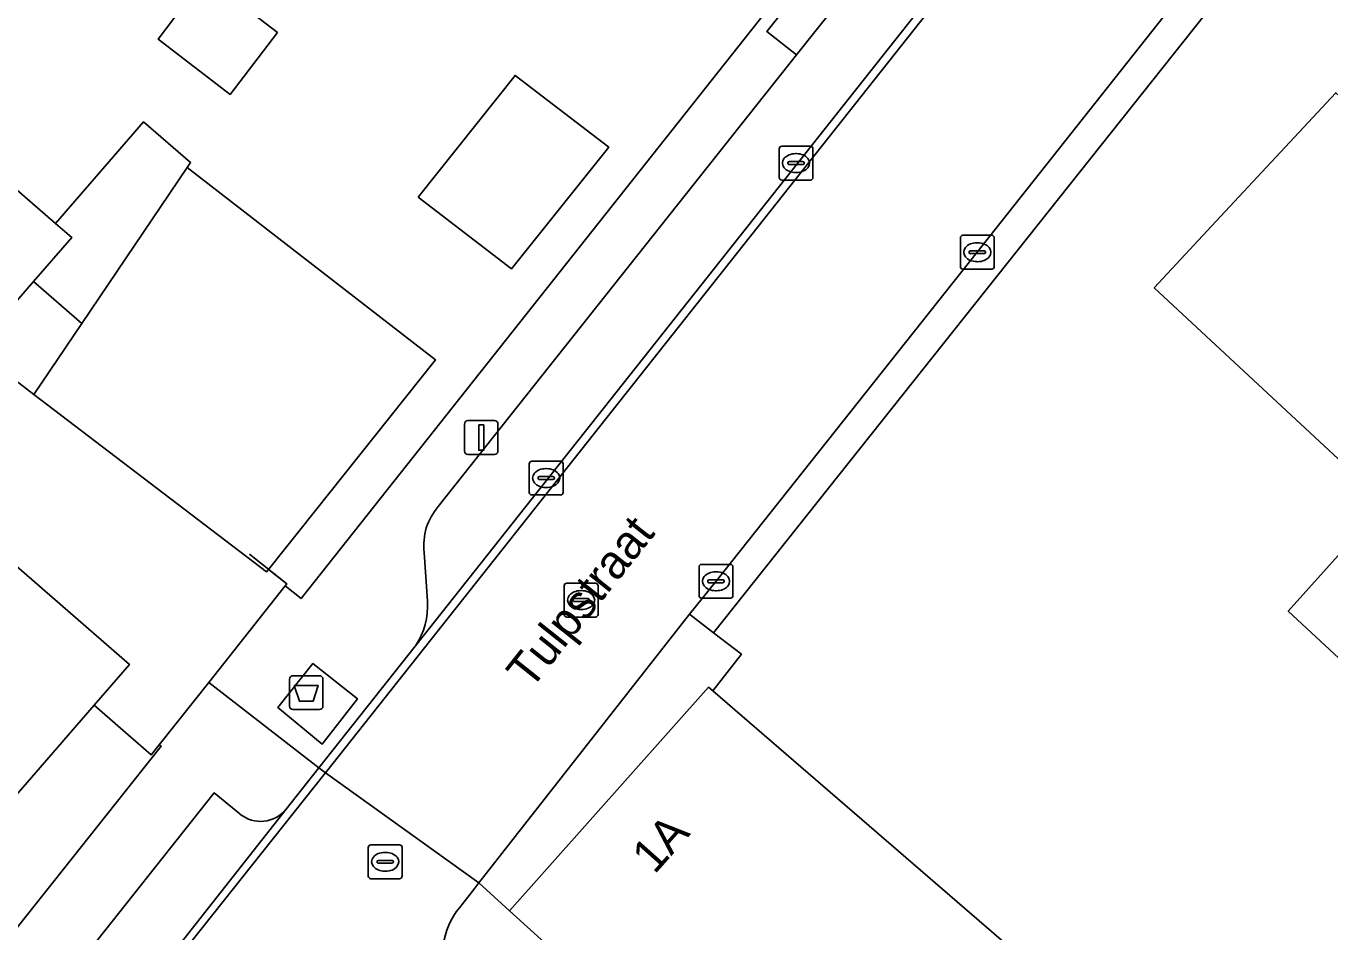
# Model space of a CAD drawing. Extents: x 161881 to 162523, y 381678 to 382381.
# Drawn here: x 162076.97 to 162115.53, y 382137.32 to 382164.11 of the extents above; entities that cross this region are included whole.
import ezdxf

# ---------------------------------------------------------------- set-up
doc = ezdxf.new("R2010")
doc.units = 0
for name, color, linetype in [('IMGEO_Afval_apart_plaats', 7, 'Continuous'), ('IMGEO_Erf', 7, 'Continuous'), ('IMGEO_Kolk', 7, 'Continuous'), ('IMGEO_Lichtmast', 7, 'Continuous'), ('IMGEO_Muur', 7, 'Continuous'), ('IMGEO_Openbare_ruimte_label', 7, 'Continuous'), ('IMGEO_Pand', 7, 'Continuous'), ('IMGEO_Pand_nummerreeks', 7, 'Continuous'), ('IMGEO_Parkeervlak_open', 7, 'Continuous'), ('IMGEO_Rijbaan_lokaal_open', 7, 'Continuous'), ('IMGEO_Rioolput', 7, 'Continuous'), ('IMGEO_Voetpad_gesloten', 7, 'Continuous'), ('IMGEO_Voetpad_open', 7, 'Continuous')]:
    doc.layers.add(name, color=color, linetype=linetype)

msp = doc.modelspace()

# ---------------------------------------------------------------- linework, layer by layer
at = {"layer": 'IMGEO_Afval_apart_plaats'}
for p, q in [((162084.758, 382144), (162084.758, 382144.8)), ((162084.758, 382144.8), (162084.758, 382144)), ((162084.858, 382144.9), (162085.648, 382144.9)), ((162085.648, 382144.9), (162084.858, 382144.9)), ((162085.748, 382144.8), (162085.748, 382144)), ((162085.748, 382144), (162085.748, 382144.8)), ((162085.648, 382143.9), (162084.858, 382143.9)), ((162084.858, 382143.9), (162085.648, 382143.9))]:
    msp.add_line(p, q, dxfattribs=at)
msp.add_lwpolyline([(162084.901, 382144.614), (162085.605, 382144.614), (162085.456, 382144.144), (162085.05, 382144.144), (162084.901, 382144.614)], dxfattribs=at)
for centre, start, end in [((162084.858, 382144.8), 90, 180), ((162084.858, 382144.8), 90, 180), ((162085.648, 382144.8), 0, 90), ((162085.648, 382144.8), 360, 90), ((162084.858, 382144), 180, 270), ((162084.858, 382144), 180, 270), ((162085.648, 382144), 270, 0), ((162085.648, 382144), 270, 0)]:
    msp.add_arc(centre, 0.1, start, end, dxfattribs=at)
at = {"layer": 'IMGEO_Erf'}
for points in [[(162074.121, 382161.495), (162077.841, 382158.272), (162080.443, 382161.276), (162081.833, 382160.072), (162081.733, 382159.924), (162089.079, 382154.236), (162084.141, 382148.045), (162084.682, 382147.616), (162084.632, 382147.554), (162085.103, 382147.186), (162109.213, 382177.62)], [(162116.187, 382169.927), (162097.305, 382146.167), (162098.125, 382145.533), (162097.277, 382144.452), (162113.475, 382130.48), (162116.309, 382128.058)], [(162116.48, 382144.785), (162114.301, 382146.812), (162117.176, 382150.009), (162110.339, 382156.373), (162112.301, 382158.48), (162115.707, 382162.139)], [(162076.705, 382137.459), (162080.965, 382142.814), (162080.908, 382142.859), (162080.678, 382142.57), (162080.668, 382142.557), (162079.761, 382143.345), (162078.978, 382144.027), (162075.391, 382139.899)]]:
    msp.add_lwpolyline(points, dxfattribs=at)
for points in [[(162084.403, 382163.918), (162083.002, 382162.088), (162080.869, 382163.725), (162082.26, 382165.565)], [(162088.56, 382159.05), (162091.433, 382162.652), (162094.202, 382160.534), (162091.329, 382156.932)], [(162077.199, 382153.219), (162075.448, 382154.554), (162072.802, 382151.509), (162080.025, 382145.232), (162078.978, 382144.027), (162079.761, 382143.345), (162080.668, 382142.557), (162080.678, 382142.57), (162080.908, 382142.859), (162082.372, 382144.704), (162084.632, 382147.554), (162084.682, 382147.616), (162084.141, 382148.045), (162084.083, 382147.972)]]:
    msp.add_lwpolyline(points, close=True, dxfattribs=at)
at = {"layer": 'IMGEO_Kolk'}
for p, q in [((162099.242, 382159.632), (162099.242, 382160.484)), ((162099.317, 382160.558), (162100.169, 382160.558)), ((162100.243, 382160.484), (162100.243, 382159.632)), ((162099.501, 382160.052), (162099.501, 382160.064)), ((162099.939, 382160.015), (162099.541, 382160.015)), ((162099.544, 382160.101), (162099.942, 382160.101)), ((162099.73, 382160.338), (162099.755, 382160.338)), ((162099.985, 382160.064), (162099.985, 382160.052)), ((162099.753, 382159.778), (162099.728, 382159.778)), ((162100.169, 382159.558), (162099.317, 382159.558)), ((162104.603, 382156.997), (162104.603, 382157.849)), ((162104.678, 382157.923), (162105.53, 382157.923)), ((162105.091, 382157.703), (162105.116, 382157.703)), ((162105.604, 382157.849), (162105.604, 382156.997)), ((162104.862, 382157.417), (162104.862, 382157.429)), ((162105.3, 382157.38), (162104.902, 382157.38)), ((162104.905, 382157.466), (162105.303, 382157.466)), ((162105.346, 382157.429), (162105.346, 382157.417)), ((162105.53, 382156.923), (162104.678, 382156.923)), ((162105.114, 382157.143), (162105.089, 382157.143)), ((162091.851, 382150.318), (162091.851, 382151.17)), ((162091.926, 382151.244), (162092.778, 382151.244)), ((162092.852, 382151.17), (162092.852, 382150.318)), ((162092.11, 382150.738), (162092.11, 382150.75)), ((162092.153, 382150.787), (162092.551, 382150.787)), ((162092.339, 382151.024), (162092.364, 382151.024)), ((162092.594, 382150.75), (162092.594, 382150.738)), ((162092.548, 382150.701), (162092.15, 382150.701)), ((162092.362, 382150.464), (162092.337, 382150.464)), ((162092.778, 382150.244), (162091.926, 382150.244)), ((162096.874, 382147.267), (162096.874, 382148.119)), ((162096.949, 382148.193), (162097.801, 382148.193)), ((162097.875, 382148.119), (162097.875, 382147.267)), ((162097.133, 382147.687), (162097.133, 382147.699)), ((162097.571, 382147.65), (162097.173, 382147.65)), ((162097.176, 382147.736), (162097.574, 382147.736)), ((162097.362, 382147.973), (162097.387, 382147.973)), ((162097.617, 382147.699), (162097.617, 382147.687)), ((162097.385, 382147.413), (162097.36, 382147.413)), ((162097.801, 382147.193), (162096.949, 382147.193))]:
    msp.add_line(p, q, dxfattribs=at)
for points in [[(162099.242, 382159.632), (162099.242, 382160.484)], [(162099.317, 382160.558), (162100.169, 382160.558)], [(162100.243, 382160.484), (162100.243, 382159.632)], [(162100.169, 382159.558), (162099.317, 382159.558)], [(162104.603, 382156.997), (162104.603, 382157.849)], [(162104.678, 382157.923), (162105.53, 382157.923)], [(162105.604, 382157.849), (162105.604, 382156.997)], [(162105.53, 382156.923), (162104.678, 382156.923)], [(162091.851, 382150.318), (162091.851, 382151.17)], [(162091.926, 382151.244), (162092.778, 382151.244)], [(162092.852, 382151.17), (162092.852, 382150.318)], [(162092.778, 382150.244), (162091.926, 382150.244)], [(162096.874, 382147.267), (162096.874, 382148.119)], [(162096.949, 382148.193), (162097.801, 382148.193)], [(162097.875, 382148.119), (162097.875, 382147.267)], [(162097.801, 382147.193), (162096.949, 382147.193)]]:
    msp.add_lwpolyline(points, dxfattribs=at)
for centre, radius, start, end in [((162099.319, 382160.482), 0.0765, 91.552, 178.448), ((162099.319, 382160.482), 0.0765, 91.552, 178.448), ((162100.167, 382160.482), 0.0765, 1.552, 88.448), ((162100.167, 382160.482), 0.0765, 1.552, 88.448), ((162099.541, 382160.061), 0.0403, 85.8775, 175.7526), ((162099.538, 382160.051), 0.0366, 178.938, 274.7102), ((162099.942, 382160.058), 0.043, 264.8664, 352.4533), ((162099.946, 382160.063), 0.0386, 1.7309, 96.639), ((162099.319, 382159.634), 0.0765, 181.552, 268.448), ((162099.319, 382159.634), 0.0765, 181.552, 268.448), ((162100.167, 382159.634), 0.0765, 271.552, 358.448), ((162100.167, 382159.634), 0.0765, 271.552, 358.448), ((162104.68, 382157.847), 0.0765, 91.552, 178.448), ((162104.68, 382157.847), 0.0765, 91.552, 178.448), ((162105.528, 382157.847), 0.0765, 1.552, 88.448), ((162105.528, 382157.847), 0.0765, 1.552, 88.448), ((162104.902, 382157.426), 0.0403, 85.8775, 175.7526), ((162104.899, 382157.416), 0.0366, 178.938, 274.7102), ((162105.303, 382157.423), 0.043, 264.8664, 352.4533), ((162105.307, 382157.428), 0.0386, 1.7309, 96.639), ((162104.68, 382156.999), 0.0765, 181.552, 268.448), ((162104.68, 382156.999), 0.0765, 181.552, 268.448), ((162105.528, 382156.999), 0.0765, 271.552, 358.448), ((162105.528, 382156.999), 0.0765, 271.552, 358.448), ((162091.928, 382151.168), 0.0765, 91.552, 178.448), ((162091.928, 382151.168), 0.0765, 91.552, 178.448), ((162092.776, 382151.168), 0.0765, 1.552, 88.448), ((162092.776, 382151.168), 0.0765, 1.552, 88.448), ((162092.15, 382150.747), 0.0403, 85.8775, 175.7526), ((162092.147, 382150.737), 0.0366, 178.938, 274.7102), ((162092.551, 382150.744), 0.043, 264.8664, 352.4533), ((162092.555, 382150.749), 0.0386, 1.7309, 96.639), ((162091.928, 382150.32), 0.0765, 181.552, 268.448), ((162091.928, 382150.32), 0.0765, 181.552, 268.448), ((162092.776, 382150.32), 0.0765, 271.552, 358.448), ((162092.776, 382150.32), 0.0765, 271.552, 358.448), ((162096.951, 382148.117), 0.0765, 91.552, 178.448), ((162096.951, 382148.117), 0.0765, 91.552, 178.448), ((162097.799, 382148.117), 0.0765, 1.552, 88.448), ((162097.799, 382148.117), 0.0765, 1.552, 88.448), ((162097.173, 382147.696), 0.0403, 85.8775, 175.7526), ((162097.17, 382147.686), 0.0366, 178.938, 274.7102), ((162097.574, 382147.693), 0.043, 264.8664, 352.4533), ((162097.578, 382147.698), 0.0386, 1.7309, 96.639), ((162096.951, 382147.269), 0.0765, 181.552, 268.448), ((162096.951, 382147.269), 0.0765, 181.552, 268.448), ((162097.799, 382147.269), 0.0765, 271.552, 358.448), ((162097.799, 382147.269), 0.0765, 271.552, 358.448)]:
    msp.add_arc(centre, radius, start, end, dxfattribs=at)
for centre, major_axis, ratio, start_param, end_param in [((162099.729, 382160.058), (-0.387, 0.002), 0.722429, 4.712389, 7.853982), ((162099.754, 382160.058), (-0.39, 0.002), 0.717154, 1.570796, 4.712389), ((162105.09, 382157.423), (-0.387, 0.002), 0.722429, 4.712389, 7.853982), ((162105.115, 382157.423), (-0.39, 0.002), 0.717154, 1.570796, 4.712389), ((162092.338, 382150.744), (-0.387, 0.002), 0.722429, 4.712389, 7.853982), ((162092.363, 382150.744), (-0.39, 0.002), 0.717154, 1.570796, 4.712389), ((162097.361, 382147.693), (-0.387, 0.002), 0.722429, 4.712389, 7.853982), ((162097.386, 382147.693), (-0.39, 0.002), 0.717154, 1.570796, 4.712389)]:
    msp.add_ellipse(centre, major_axis=major_axis, ratio=ratio, start_param=start_param, end_param=end_param, dxfattribs=at)
at = {"layer": 'IMGEO_Lichtmast'}
for p, q in [((162089.935, 382151.543), (162089.935, 382152.343)), ((162089.935, 382152.343), (162089.935, 382151.543)), ((162090.035, 382152.443), (162090.825, 382152.443)), ((162090.825, 382152.443), (162090.035, 382152.443)), ((162090.925, 382152.343), (162090.925, 382151.543)), ((162090.925, 382151.543), (162090.925, 382152.343)), ((162090.825, 382151.443), (162090.035, 382151.443)), ((162090.035, 382151.443), (162090.825, 382151.443))]:
    msp.add_line(p, q, dxfattribs=at)
msp.add_lwpolyline([(162090.355, 382152.318), (162090.505, 382152.318), (162090.505, 382151.568), (162090.355, 382151.568), (162090.355, 382152.318)], dxfattribs=at)
for centre, start, end in [((162090.035, 382152.343), 90, 180), ((162090.035, 382152.343), 90, 180), ((162090.825, 382152.343), 0, 90), ((162090.825, 382152.343), 360, 90), ((162090.035, 382151.543), 180, 270), ((162090.035, 382151.543), 180, 270), ((162090.825, 382151.543), 270, 0), ((162090.825, 382151.543), 270, 0)]:
    msp.add_arc(centre, 0.1, start, end, dxfattribs=at)
at = {"layer": 'IMGEO_Muur'}
for points in [[(162084.682, 382147.616), (162083.58, 382148.49)], [(162080.668, 382142.557), (162080.678, 382142.57), (162080.908, 382142.859), (162082.372, 382144.704), (162084.632, 382147.554), (162084.682, 382147.616)], [(162078.978, 382144.027), (162079.761, 382143.345), (162080.668, 382142.557)]]:
    msp.add_lwpolyline(points, dxfattribs=at)
at = {"layer": 'IMGEO_Pand'}
for points in [[(162084.403, 382163.918), (162082.26, 382165.565), (162080.869, 382163.725), (162083.002, 382162.088)], [(162125.568, 382158.867), (162120.395, 382163.662), (162117.492, 382160.54), (162115.707, 382162.139), (162112.301, 382158.48), (162110.339, 382156.373), (162117.176, 382150.009)], [(162088.56, 382159.05), (162091.329, 382156.932), (162094.202, 382160.534), (162091.433, 382162.652)], [(162075.448, 382154.554), (162077.186, 382156.555), (162078.318, 382157.859), (162077.841, 382158.272), (162074.121, 382161.495), (162073.466, 382160.739), (162064.963, 382150.924), (162068.814, 382147.589), (162069.146, 382147.302), (162072.802, 382151.509)], [(162081.733, 382159.924), (162081.833, 382160.072), (162080.443, 382161.276), (162077.841, 382158.272), (162078.318, 382157.859), (162077.186, 382156.555), (162078.615, 382155.313)], [(162089.079, 382154.236), (162081.733, 382159.924), (162078.615, 382155.313), (162077.199, 382153.219), (162084.083, 382147.972), (162084.141, 382148.045)], [(162130.734, 382154.653), (162125.829, 382159.152), (162125.568, 382158.867), (162117.176, 382150.009), (162114.301, 382146.812), (162116.48, 382144.785), (162119.367, 382147.936), (162121.989, 382145.649), (162125.818, 382149.824), (162126.084, 382149.58)], [(162078.615, 382155.313), (162077.186, 382156.555), (162075.448, 382154.554), (162077.199, 382153.219)], [(162072.802, 382151.509), (162069.146, 382147.302), (162068.168, 382146.176), (162075.391, 382139.899), (162078.978, 382144.027), (162080.025, 382145.232)], [(162097.277, 382144.452), (162097.156, 382144.557), (162091.265, 382137.952), (162094.812, 382134.731), (162107.435, 382123.266), (162113.475, 382130.48)]]:
    msp.add_lwpolyline(points, close=True, dxfattribs=at)
at = {"layer": 'IMGEO_Parkeervlak_open'}
for points in [[(162088.481, 382145.784), (162109.609, 382172.452)], [(162105.972, 382171.101), (162102.903, 382167.21), (162099.752, 382163.264), (162089.158, 382149.901)], [(162088.745, 382148.547), (162088.836, 382147.1)]]:
    msp.add_lwpolyline(points, dxfattribs=at)
for centre, radius, start, end in [((162090.455, 382148.765), 1.724, 138.7977, 187.2766), ((162086.805, 382146.942), 2.037, 325.356, 4.4508)]:
    msp.add_arc(centre, radius, start, end, dxfattribs=at)
at = {"layer": 'IMGEO_Rijbaan_lokaal_open'}
for points in [[(162109.799, 382172.306), (162109.609, 382172.452), (162088.481, 382145.784), (162085.631, 382142.179), (162085.823, 382142.026), (162085.823, 382142.027)], [(162096.592, 382146.719), (162097.375, 382147.693), (162105.104, 382157.423), (162112.854, 382167.219), (162114.197, 382168.912), (162109.799, 382172.306), (162085.823, 382142.027), (162085.823, 382142.026), (162090.363, 382138.772)]]:
    msp.add_lwpolyline(points, close=True, dxfattribs=at)
for points in [[(162085.814, 382142.015), (162085.823, 382142.026), (162085.631, 382142.179), (162084.661, 382140.952), (162080.432, 382135.586)], [(162089.787, 382138.04), (162090.245, 382138.622), (162090.363, 382138.772), (162085.823, 382142.026), (162085.814, 382142.015), (162080.659, 382135.532)], [(162080.659, 382135.532), (162085.814, 382142.015)]]:
    msp.add_lwpolyline(points, dxfattribs=at)
msp.add_arc((162091.447, 382136.673), 2.15, 140.5225, 205.1285, dxfattribs=at)
at = {"layer": 'IMGEO_Rioolput'}
for p, q in [((162092.96, 382147.636), (162093.812, 382147.636)), ((162092.885, 382146.71), (162092.885, 382147.562)), ((162093.373, 382147.416), (162093.398, 382147.416)), ((162093.886, 382147.562), (162093.886, 382146.71)), ((162093.144, 382147.13), (162093.144, 382147.142)), ((162093.582, 382147.093), (162093.184, 382147.093)), ((162093.187, 382147.179), (162093.585, 382147.179)), ((162093.628, 382147.142), (162093.628, 382147.13)), ((162093.812, 382146.636), (162092.96, 382146.636)), ((162093.396, 382146.856), (162093.371, 382146.856)), ((162087.089, 382138.971), (162087.089, 382139.823)), ((162087.164, 382139.897), (162088.016, 382139.897)), ((162087.577, 382139.677), (162087.602, 382139.677)), ((162088.09, 382139.823), (162088.09, 382138.971)), ((162087.348, 382139.391), (162087.348, 382139.403)), ((162087.786, 382139.354), (162087.388, 382139.354)), ((162087.391, 382139.44), (162087.789, 382139.44)), ((162087.832, 382139.403), (162087.832, 382139.391)), ((162088.016, 382138.897), (162087.164, 382138.897)), ((162087.6, 382139.117), (162087.575, 382139.117))]:
    msp.add_line(p, q, dxfattribs=at)
for points in [[(162092.96, 382147.636), (162093.812, 382147.636)], [(162092.885, 382146.71), (162092.885, 382147.562)], [(162093.886, 382147.562), (162093.886, 382146.71)], [(162093.812, 382146.636), (162092.96, 382146.636)], [(162087.089, 382138.971), (162087.089, 382139.823)], [(162087.164, 382139.897), (162088.016, 382139.897)], [(162088.09, 382139.823), (162088.09, 382138.971)], [(162088.016, 382138.897), (162087.164, 382138.897)]]:
    msp.add_lwpolyline(points, dxfattribs=at)
for centre, radius, start, end in [((162092.962, 382147.56), 0.0765, 91.552, 178.448), ((162092.962, 382147.56), 0.0765, 91.552, 178.448), ((162093.81, 382147.56), 0.0765, 1.552, 88.448), ((162093.81, 382147.56), 0.0765, 1.552, 88.448), ((162093.184, 382147.139), 0.0403, 85.8775, 175.7526), ((162093.181, 382147.129), 0.0366, 178.938, 274.7102), ((162093.585, 382147.136), 0.043, 264.8664, 352.4533), ((162093.589, 382147.141), 0.0386, 1.7309, 96.639), ((162092.962, 382146.712), 0.0765, 181.552, 268.448), ((162092.962, 382146.712), 0.0765, 181.552, 268.448), ((162093.81, 382146.712), 0.0765, 271.552, 358.448), ((162093.81, 382146.712), 0.0765, 271.552, 358.448), ((162087.166, 382139.821), 0.0765, 91.552, 178.448), ((162087.166, 382139.821), 0.0765, 91.552, 178.448), ((162088.014, 382139.821), 0.0765, 1.552, 88.448), ((162088.014, 382139.821), 0.0765, 1.552, 88.448), ((162087.388, 382139.4), 0.0403, 85.8775, 175.7526), ((162087.385, 382139.39), 0.0366, 178.938, 274.7102), ((162087.789, 382139.397), 0.043, 264.8664, 352.4533), ((162087.793, 382139.402), 0.0386, 1.7309, 96.639), ((162087.166, 382138.973), 0.0765, 181.552, 268.448), ((162087.166, 382138.973), 0.0765, 181.552, 268.448), ((162088.014, 382138.973), 0.0765, 271.552, 358.448), ((162088.014, 382138.973), 0.0765, 271.552, 358.448)]:
    msp.add_arc(centre, radius, start, end, dxfattribs=at)
for centre, major_axis, ratio, start_param, end_param in [((162093.372, 382147.136), (-0.387, 0.002), 0.722429, 4.712389, 7.853982), ((162093.397, 382147.136), (-0.39, 0.002), 0.717154, 1.570796, 4.712389), ((162087.576, 382139.397), (-0.387, 0.002), 0.722429, 4.712389, 7.853982), ((162087.601, 382139.397), (-0.39, 0.002), 0.717154, 1.570796, 4.712389)]:
    msp.add_ellipse(centre, major_axis=major_axis, ratio=ratio, start_param=start_param, end_param=end_param, dxfattribs=at)
at = {"layer": 'IMGEO_Voetpad_gesloten'}
for points in [[(162102.903, 382167.21), (162102.044, 382167.902), (162098.879, 382163.945), (162099.752, 382163.264)], [(162085.727, 382142.879), (162086.77, 382144.217), (162085.453, 382145.264), (162084.416, 382143.957)]]:
    msp.add_lwpolyline(points, close=True, dxfattribs=at)
at = {"layer": 'IMGEO_Voetpad_open'}
for points in [[(162111.309, 382175.703), (162109.213, 382177.62), (162085.103, 382147.186), (162084.632, 382147.554), (162082.372, 382144.704), (162085.631, 382142.179), (162088.481, 382145.784)], [(162084.661, 382140.952), (162085.631, 382142.179), (162082.372, 382144.704), (162080.908, 382142.859), (162080.965, 382142.814), (162076.705, 382137.459), (162067.845, 382145.177), (162058.69, 382153.142), (162034.901, 382173.742)], [(162089.158, 382149.901), (162099.752, 382163.264), (162098.879, 382163.945), (162102.044, 382167.902), (162102.903, 382167.21), (162105.972, 382171.101)], [(162114.854, 382169.74), (162114.197, 382168.912), (162112.854, 382167.219), (162105.104, 382157.423), (162097.375, 382147.693), (162096.592, 382146.719), (162097.305, 382146.167), (162116.187, 382169.927)], [(162088.836, 382147.1), (162088.745, 382148.547)], [(162083.289, 382140.811), (162082.53, 382141.435), (162078.414, 382136.257), (162079.037, 382135.765)], [(162079.037, 382135.765), (162078.414, 382136.257), (162082.53, 382141.435), (162083.289, 382140.811)], [(162080.432, 382135.586), (162084.661, 382140.952)], [(162094.812, 382134.731), (162091.265, 382137.952), (162090.363, 382138.772), (162090.245, 382138.622), (162089.787, 382138.04)]]:
    msp.add_lwpolyline(points, dxfattribs=at)
for points in [[(162097.156, 382144.557), (162097.277, 382144.452), (162098.125, 382145.533), (162097.305, 382146.167), (162096.592, 382146.719), (162090.363, 382138.772), (162091.265, 382137.952)], [(162086.77, 382144.217), (162085.727, 382142.879), (162084.416, 382143.957), (162085.453, 382145.264)]]:
    msp.add_lwpolyline(points, close=True, dxfattribs=at)
for centre, radius, start, end in [((162090.455, 382148.765), 1.724, 138.7977, 187.2766), ((162086.805, 382146.942), 2.037, 325.356, 4.4508), ((162083.904, 382141.571), 0.978, 231.0047, 320.7307), ((162083.904, 382141.571), 0.978, 231.0047, 320.7307), ((162091.447, 382136.673), 2.15, 140.5225, 205.1285)]:
    msp.add_arc(centre, radius, start, end, dxfattribs=at)

# ---------------------------------------------------------------- texts
at = {"layer": 'IMGEO_Openbare_ruimte_label'}
msp.add_text('Tulpstraat', height=1, rotation=51.4565, dxfattribs=at).set_placement((162091.893, 382144.455))
at = {"layer": 'IMGEO_Pand_nummerreeks'}
msp.add_text('1A', height=1, rotation=48.2717, dxfattribs=at).set_placement((162095.553, 382139.004))

doc.saveas('drawing.dxf')
